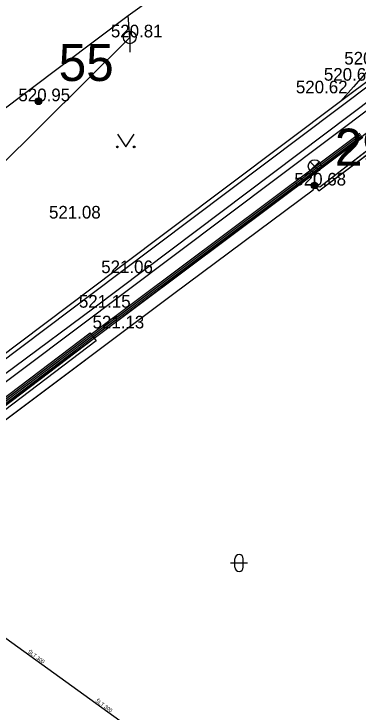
# Model space of a CAD drawing. Extents: x -668867 to -667827, y -1131943 to -1131019.
# Drawn here: x -668499.17 to -668478.76, y -1131413.93 to -1131372.51 of the extents above; entities that cross this region are included whole.
import ezdxf

# ---------------------------------------------------------------- set-up
doc = ezdxf.new("R2010")
doc.units = 0
for name, color, linetype in [('G_Bod_tecka', 7, 'Continuous'), ('G_Bod_vyska', 7, 'Continuous'), ('G_Breh_Teren', 7, 'Continuous'), ('G_Objekty_technicke', 7, 'Continuous'), ('G_Plochy_zpevnene', 7, 'Continuous'), ('G_Ploty', 7, 'Continuous'), ('G_Site-kanalizace', 7, 'Continuous'), ('G_Site-Sloupy', 7, 'Continuous'), ('G_Z_CHRANICKA-TEPLOVOD_kotovane', 7, 'Continuous'), ('G_Z_ELsilove_podz_kotovane', 7, 'Continuous'), ('G_Z_SPOJE_podz_geodeticky', 7, 'Continuous'), ('G_Z_SPOJE_podz_kotovane', 7, 'Continuous'), ('G_Z_SPOJE_podz_priblizne', 7, 'Continuous'), ('G_Z_VODA_podz_kotovane', 7, 'Continuous'), ('G_Zelen-Znacky', 7, 'Continuous'), ('Vrstva 1', 7, 'Continuous'), ('Vrstva 17', 7, 'Continuous'), ('Vrstva 26', 7, 'Continuous'), ('Vrstva 4', 7, 'Continuous')]:
    doc.layers.add(name, color=color, linetype=linetype)

msp = doc.modelspace()

# ---------------------------------------------------------------- linework, layer by layer
at = {"layer": 'G_Bod_tecka'}
for p, q in [((-668492.3, -1131373.9), (-668492.3, -1131373.9)), ((-668479.65, -1131376.47), (-668479.65, -1131376.47)), ((-668481.25, -1131377.22), (-668481.25, -1131377.22)), ((-668497.72, -1131377.69), (-668497.72, -1131377.69)), ((-668481.34, -1131382.69), (-668481.34, -1131382.69)), ((-668496.06, -1131384.65), (-668496.06, -1131384.65)), ((-668492.94, -1131387.89), (-668492.94, -1131387.89)), ((-668494.44, -1131389.94), (-668494.44, -1131389.94)), ((-668493.63, -1131391.17), (-668493.63, -1131391.17))]:
    msp.add_line(p, q, dxfattribs=at)
at = {"layer": 'G_Breh_Teren'}
for p, q in [((-668492.3, -1131373.9), (-668492.39, -1131372.61)), ((-668501.48, -1131383.02), (-668492.3, -1131373.9)), ((-668476.62, -1131374.07), (-668479.04, -1131376.83)), ((-668479.04, -1131376.83), (-668479.8, -1131377.7))]:
    msp.add_line(p, q, dxfattribs=at)
at = {"layer": 'G_Objekty_technicke'}
for p, q in [((-668481.605, -1131381.275), (-668481.075, -1131381.805)), ((-668481.605, -1131381.805), (-668481.075, -1131381.275)), ((-668481.34, -1131382.69), (-668481.34, -1131381.915))]:
    msp.add_line(p, q, dxfattribs=at)
for centre, radius in [((-668481.34, -1131381.54), 0.375), ((-668481.34, -1131382.69), 0.2), ((-668481.34, -1131382.69), 0.18), ((-668481.34, -1131382.69), 0.16), ((-668481.34, -1131382.69), 0.14), ((-668481.34, -1131382.69), 0.12), ((-668481.34, -1131382.69), 0.1), ((-668481.34, -1131382.69), 0.08), ((-668481.34, -1131382.69), 0.06), ((-668481.34, -1131382.69), 0.04), ((-668481.34, -1131382.69), 0.02)]:
    msp.add_circle(centre, radius, dxfattribs=at)
at = {"layer": 'G_Plochy_zpevnene'}
for p, q in [((-668492.39, -1131372.61), (-668474.52, -1131359.23)), ((-668513, -1131388.05), (-668492.39, -1131372.61)), ((-668494.44, -1131389.94), (-668472.77, -1131373.63))]:
    msp.add_line(p, q, dxfattribs=at)
for points in [[(-668473.98, -1131376.36), (-668483.8, -1131383.77), (-668493.63, -1131391.17), (-668502.36, -1131397.68), (-668511.09, -1131404.19), (-668511.3, -1131404.35), (-668511.5, -1131404.55), (-668511.77, -1131404.91), (-668512.05, -1131405.46), (-668512.12, -1131405.74), (-668512.15, -1131406.02), (-668512.11, -1131406.37), (-668511.9, -1131406.9), (-668511.57, -1131407.42), (-668511.36, -1131407.66), (-668511.13, -1131407.86), (-668509.08, -1131409.45)], [(-668519.09, -1131399.89), (-668517.5, -1131401.63), (-668515.9, -1131403.36), (-668515.78, -1131403.48), (-668515.65, -1131403.6), (-668515.08, -1131404.01), (-668514.78, -1131404.17), (-668514.47, -1131404.27), (-668514.2, -1131404.29), (-668513.78, -1131404.2), (-668513.38, -1131404.01), (-668513.29, -1131403.96), (-668513.2, -1131403.9), (-668503.82, -1131396.92), (-668494.44, -1131389.94)]]:
    msp.add_lwpolyline(points, dxfattribs=at)
at = {"layer": 'G_Ploty'}
for p, q in [((-668467.06, -1131368.11), (-668479.8, -1131377.7)), ((-668492.94, -1131387.89), (-668472.52, -1131372.53)), ((-668479.8, -1131377.7), (-668493.09, -1131387.69)), ((-668493.09, -1131387.69), (-668508.44, -1131399.24)), ((-668508.28, -1131399.44), (-668492.94, -1131387.89))]:
    msp.add_line(p, q, dxfattribs=at)
at = {"layer": 'G_Site-kanalizace'}
msp.add_line((-668492.3, -1131373.525), (-668492.3, -1131374.775), dxfattribs=at)
msp.add_circle((-668492.3, -1131373.9), 0.375, dxfattribs=at)
at = {"layer": 'G_Site-Sloupy'}
for radius in [0.2, 0.18, 0.16, 0.14, 0.12, 0.1, 0.08, 0.06, 0.04, 0.02]:
    msp.add_circle((-668497.72, -1131377.69), radius, dxfattribs=at)
at = {"layer": 'G_Z_CHRANICKA-TEPLOVOD_kotovane'}
msp.add_lwpolyline([(-668511.434, -1131404.158), (-668494.651, -1131391.431), (-668494.289, -1131391.909), (-668511.129, -1131404.679), (-668511.31, -1131404.44), (-668511.491, -1131404.201)], close=True, dxfattribs=at)
at = {"layer": 'G_Z_ELsilove_podz_kotovane'}
for points in [[(-668581.558, -1131325.515), (-668579.828, -1131326.258), (-668573.383, -1131334.106), (-668563.954, -1131345.185), (-668552.274, -1131359.025), (-668542.343, -1131370.776), (-668532.964, -1131382.145), (-668522.594, -1131394.065), (-668514.153, -1131404.005), (-668513.148, -1131404.684), (-668511.352, -1131404.346), (-668494.53, -1131391.59), (-668478.59, -1131379.67)], [(-668481.34, -1131382.71), (-668481.03, -1131382.77), (-668476.09, -1131378.96), (-668471.5, -1131375.07), (-668455.99, -1131363.54), (-668451.34, -1131360.04), (-668451.21, -1131360.16), (-668450.98, -1131359.77), (-668443.26, -1131353.95), (-668420.16, -1131336.44)], [(-668481.34, -1131382.71), (-668481.09, -1131383.01), (-668475.88, -1131379.08)], [(-668533.116, -1131382.275), (-668522.746, -1131394.195), (-668514.287, -1131404.155), (-668513.192, -1131404.896), (-668511.268, -1131404.534), (-668494.41, -1131391.75), (-668478.47, -1131379.83)], [(-668514.46, -1131408.15), (-668514.16, -1131408.02), (-668511.29, -1131405.28), (-668489.68, -1131389.09), (-668481.43, -1131382.94), (-668481.34, -1131382.71)]]:
    msp.add_lwpolyline(points, dxfattribs=at)
at = {"layer": 'G_Z_SPOJE_podz_geodeticky'}
msp.add_lwpolyline([(-668424.32, -1131337.75), (-668435.52, -1131346.11), (-668507.6, -1131400.32), (-668511.51, -1131403.44)], dxfattribs=at)
at = {"layer": 'G_Z_SPOJE_podz_kotovane'}
for points in [[(-668579.767, -1131326.176), (-668573.306, -1131334.041), (-668563.878, -1131345.12), (-668552.197, -1131358.961), (-668542.267, -1131370.712), (-668532.888, -1131382.08), (-668522.519, -1131393.999), (-668514.086, -1131403.929), (-668513.126, -1131404.578), (-668511.394, -1131404.252), (-668494.591, -1131391.51), (-668478.65, -1131379.59)], [(-668579.89, -1131326.34), (-668573.46, -1131334.17), (-668564.03, -1131345.25), (-668552.35, -1131359.09), (-668542.42, -1131370.84), (-668533.04, -1131382.21), (-668522.67, -1131394.13), (-668514.22, -1131404.08), (-668513.17, -1131404.79), (-668511.31, -1131404.44), (-668494.47, -1131391.67), (-668478.53, -1131379.75)], [(-668579.89, -1131326.34), (-668573.46, -1131334.17), (-668564.03, -1131345.25), (-668552.35, -1131359.09), (-668542.42, -1131370.84), (-668533.04, -1131382.21), (-668522.67, -1131394.13), (-668514.22, -1131404.08), (-668513.17, -1131404.79), (-668511.31, -1131404.44), (-668494.47, -1131391.67), (-668478.53, -1131379.75)], [(-668424.32, -1131337.75), (-668435.52, -1131346.11), (-668507.6, -1131400.32), (-668511.51, -1131403.44)]]:
    msp.add_lwpolyline(points, dxfattribs=at)
at = {"layer": 'G_Z_SPOJE_podz_priblizne'}
msp.add_lwpolyline([(-668424.32, -1131337.75), (-668435.52, -1131346.11), (-668507.6, -1131400.32), (-668511.51, -1131403.44)], dxfattribs=at)
at = {"layer": 'G_Z_VODA_podz_kotovane'}
msp.add_lwpolyline([(-668683.369, -1131181.224), (-668649.8, -1131211.72), (-668646.34, -1131215.79), (-668601.09, -1131269.33), (-668550.43, -1131331.42), (-668550.07, -1131333.92), (-668545.5, -1131360.28), (-668544.8, -1131361.58), (-668534.06, -1131374.68), (-668512.85, -1131400.04), (-668473.31, -1131428.57), (-668463.03, -1131434.08), (-668452.78, -1131440.2), (-668452.76, -1131440.21)], dxfattribs=at)
at = {"layer": 'G_Zelen-Znacky'}
for p, q in [((-668493.04, -1131379.65), (-668492.54, -1131380.4)), ((-668492.54, -1131380.4), (-668492.04, -1131379.651)), ((-668486.07, -1131405.34), (-668486.07, -1131404.84)), ((-668485.57, -1131405.34), (-668485.57, -1131404.84)), ((-668485.32, -1131405.09), (-668486.32, -1131405.09))]:
    msp.add_line(p, q, dxfattribs=at)
for centre in [(-668493.04, -1131380.4), (-668492.04, -1131380.4)]:
    msp.add_circle(centre, 0.05, dxfattribs=at)
for centre, start, end in [((-668485.82, -1131404.84), 0, 180), ((-668485.82, -1131405.34), 180, 0)]:
    msp.add_arc(centre, 0.25, start, end, dxfattribs=at)
at = {"layer": 'Vrstva 1'}
for p, q in [((-668497.72, -1131377.69), (-668497.72, -1131377.69)), ((-668481.34, -1131382.71), (-668481.34, -1131382.71))]:
    msp.add_line(p, q, dxfattribs=at)
at = {"layer": 'Vrstva 17'}
for p, q in [((-668481.09, -1131383.01), (-668475.88, -1131379.08)), ((-668481.03, -1131382.77), (-668476.09, -1131378.96)), ((-668489.68, -1131389.09), (-668481.43, -1131382.94)), ((-668481.43, -1131382.94), (-668481.34, -1131382.71)), ((-668481.34, -1131382.71), (-668481.09, -1131383.01)), ((-668481.34, -1131382.71), (-668481.03, -1131382.77)), ((-668511.29, -1131405.28), (-668489.68, -1131389.09))]:
    msp.add_line(p, q, dxfattribs=at)
at = {"layer": 'Vrstva 26'}
msp.add_lwpolyline([(-668683.369, -1131181.224), (-668649.798, -1131211.717), (-668646.336, -1131215.786), (-668601.09, -1131269.326), (-668550.43, -1131331.42), (-668550.07, -1131333.92), (-668545.496, -1131360.279), (-668544.8, -1131361.58), (-668534.06, -1131374.68), (-668512.85, -1131400.04), (-668473.31, -1131428.57), (-668463.033, -1131434.082), (-668452.779, -1131440.199), (-668452.76, -1131440.21)], dxfattribs=at)

# ---------------------------------------------------------------- texts
at = {"layer": 'G_Bod_vyska'}
for s, p in [('520.81', (-668493.424, -1131373.9)), ('520.63', (-668479.579, -1131375.51)), ('520.61', (-668480.788, -1131376.47)), ('520.62', (-668482.449, -1131377.22)), ('520.95', (-668498.908, -1131377.69)), ('520.68', (-668482.539, -1131382.69)), ('521.08', (-668497.094, -1131384.65)), ('521.06', (-668493.998, -1131387.89)), ('521.15', (-668495.321, -1131389.94)), ('521.13', (-668494.511, -1131391.17))]:
    msp.add_text(s, height=0.75, dxfattribs=at).set_placement(p)
at = {"layer": 'Vrstva 4'}
for s, p in [('55', (-668496.517, -1131376.488)), ('2954', (-668480.136, -1131381.509))]:
    msp.add_text(s, height=2.1939, dxfattribs=at).set_placement(p)
for p in [(-668498.376, -1131410.397), (-668494.36, -1131413.295)]:
    msp.add_text('ŠLT 300', height=0.2194, rotation=324.1804, dxfattribs=at).set_placement(p)

doc.saveas('drawing.dxf')
